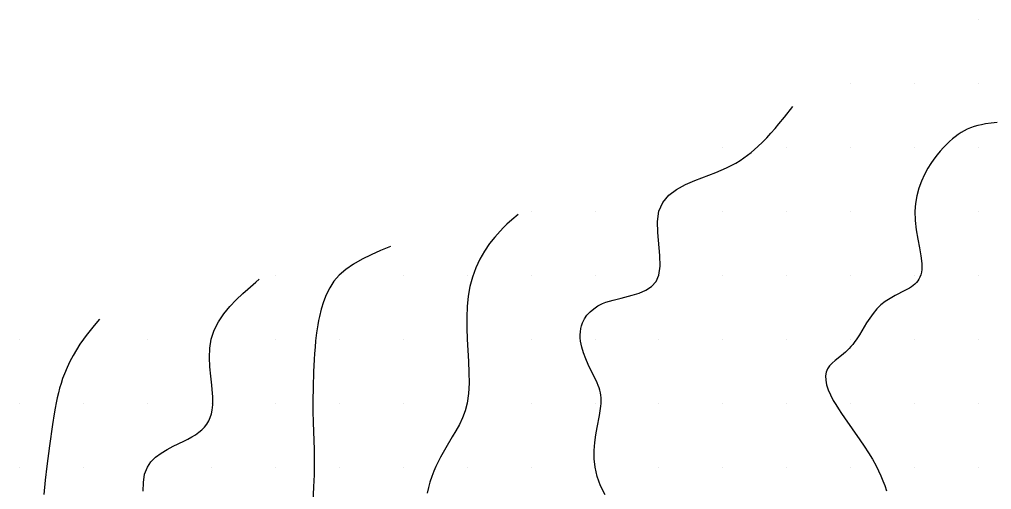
# Model space of a CAD drawing. Extents: x 2602990 to 2605851, y 618069 to 619180.
# Drawn here: x 2604380 to 2604456, y 618943.2 to 618980 of the extents above; entities that cross this region are included whole.
import ezdxf

# ---------------------------------------------------------------- set-up
doc = ezdxf.new("R2010")
doc.units = 0
for name, color, linetype in [('Default', 7, 'Continuous'), ('DTM Contours Major', 7, 'Continuous'), ('DTM Contours Minor', 7, 'Continuous'), ('Exist DTM Scan Elevation Point', 7, 'Continuous')]:
    doc.layers.add(name, color=color, linetype=linetype)

# ---------------------------------------------------------------- blocks, each defined once
blk = doc.blocks.new('POINT_DISPLAY')
at = {"layer": 'Default'}
blk.add_line((0, 0), (0, 0), dxfattribs=at)

msp = doc.modelspace()

# ---------------------------------------------------------------- linework, layer by layer
at = {"layer": 'DTM Contours Major'}
msp.add_lwpolyline([(2604425.794, 618942.825), (2604425.44, 618943.529), (2604425.172, 618944.259), (2604425, 618945), (2604424.932, 618945.652), (2604424.931, 618946.294), (2604424.98, 618946.919), (2604425.064, 618947.521), (2604425.166, 618948.093), (2604425.348, 618949.029), (2604425.412, 618949.403), (2604425.457, 618949.753), (2604425.476, 618949.981), (2604425.483, 618950.2), (2604425.478, 618950.411), (2604425.461, 618950.615), (2604425.429, 618950.815), (2604425.384, 618951.011), (2604425.325, 618951.198), (2604425.255, 618951.386), (2604425.173, 618951.576), (2604424.984, 618951.968), (2604424.677, 618952.58), (2604424.473, 618953.01), (2604424.278, 618953.459), (2604424.105, 618953.918), (2604423.967, 618954.38), (2604423.876, 618954.838), (2604423.85, 618955.091), (2604423.842, 618955.34), (2604423.855, 618955.583), (2604423.888, 618955.821), (2604423.942, 618956.051), (2604424.018, 618956.273), (2604424.17, 618956.584), (2604424.368, 618956.874), (2604424.611, 618957.14), (2604424.898, 618957.382), (2604425.227, 618957.595), (2604425.596, 618957.78), (2604425.858, 618957.884), (2604426.135, 618957.977), (2604426.425, 618958.061), (2604427.035, 618958.217), (2604427.914, 618958.435), (2604428.464, 618958.606), (2604428.975, 618958.827), (2604429.419, 618959.119), (2604429.77, 618959.503), (2604430, 618960), (2604430.098, 618960.707), (2604430.072, 618961.534), (2604429.903, 618963.337), (2604429.887, 618964.212), (2604430, 618965), (2604430.306, 618965.688), (2604430.781, 618966.249), (2604431.385, 618966.707), (2604432.078, 618967.086), (2604432.818, 618967.408), (2604434.453, 618968.044), (2604434.873, 618968.218), (2604435.276, 618968.396), (2604435.659, 618968.58), (2604436.021, 618968.774), (2604436.343, 618968.966), (2604436.647, 618969.168), (2604436.935, 618969.378), (2604437.211, 618969.597), (2604437.476, 618969.824), (2604437.733, 618970.057), (2604438.086, 618970.397), (2604438.428, 618970.747), (2604438.758, 618971.103), (2604439.076, 618971.463), (2604439.382, 618971.825), (2604439.81, 618972.353), (2604440.455, 618973.182)], dxfattribs=at)
at = {"layer": 'DTM Contours Minor'}
for points in [[(2604456.436, 618971.951), (2604455.974, 618971.9), (2604455.526, 618971.83), (2604455.221, 618971.77), (2604454.926, 618971.698), (2604454.642, 618971.616), (2604454.369, 618971.52), (2604454.107, 618971.412), (2604453.856, 618971.289), (2604453.616, 618971.151), (2604453.385, 618970.999), (2604453.161, 618970.832), (2604452.943, 618970.652), (2604452.728, 618970.458), (2604452.514, 618970.252), (2604452.256, 618969.988), (2604451.999, 618969.705), (2604451.746, 618969.403), (2604451.499, 618969.082), (2604451.261, 618968.74), (2604451.033, 618968.376), (2604450.762, 618967.881), (2604450.52, 618967.354), (2604450.314, 618966.799), (2604450.154, 618966.219), (2604450.047, 618965.618), (2604450, 618965), (2604450.025, 618964.272), (2604450.114, 618963.542), (2604450.239, 618962.827), (2604450.372, 618962.142), (2604450.484, 618961.504), (2604450.549, 618960.928), (2604450.555, 618960.681), (2604450.544, 618960.45), (2604450.516, 618960.237), (2604450.469, 618960.04), (2604450.404, 618959.858), (2604450.32, 618959.691), (2604450.23, 618959.554), (2604450.125, 618959.428), (2604450.006, 618959.31), (2604449.875, 618959.199), (2604449.733, 618959.094), (2604449.579, 618958.994), (2604449.234, 618958.797), (2604448.47, 618958.403), (2604448.079, 618958.188), (2604447.699, 618957.948), (2604447.344, 618957.674), (2604447.024, 618957.361), (2604446.736, 618957.015), (2604446.475, 618956.647), (2604446.232, 618956.266), (2604445.678, 618955.347), (2604445.473, 618955.03), (2604445.261, 618954.733), (2604445.151, 618954.593), (2604445.015, 618954.433), (2604444.875, 618954.28), (2604444.732, 618954.134), (2604444.585, 618953.994), (2604444.435, 618953.86), (2604444.284, 618953.731), (2604443.779, 618953.321), (2604443.548, 618953.118), (2604443.346, 618952.905), (2604443.185, 618952.677), (2604443.075, 618952.426), (2604443.023, 618952.123), (2604443.036, 618951.789), (2604443.11, 618951.427), (2604443.238, 618951.042), (2604443.414, 618950.637), (2604443.631, 618950.216), (2604443.824, 618949.882), (2604444.036, 618949.541), (2604444.263, 618949.193), (2604444.503, 618948.839), (2604445.703, 618947.132), (2604446.045, 618946.63), (2604446.374, 618946.123), (2604446.686, 618945.61), (2604446.973, 618945.094), (2604447.167, 618944.709), (2604447.344, 618944.323), (2604447.505, 618943.935), (2604447.651, 618943.545), (2604447.781, 618943.152)], [(2604419, 618964.75), (2604418.485, 618964.318), (2604418.117, 618963.989), (2604417.848, 618963.731), (2604417.574, 618963.449), (2604417.164, 618962.987), (2604416.756, 618962.467), (2604416.363, 618961.892), (2604415.999, 618961.264), (2604415.678, 618960.586), (2604415.414, 618959.86), (2604415.224, 618959.124), (2604415.092, 618958.352), (2604415.01, 618957.548), (2604414.972, 618956.718), (2604414.971, 618955.867), (2604415, 618955), (2604415.103, 618953.251), (2604415.144, 618952.39), (2604415.152, 618951.553), (2604415.11, 618950.752), (2604415, 618950), (2604414.844, 618949.408), (2604414.638, 618948.853), (2604414.394, 618948.329), (2604414.125, 618947.83), (2604413.843, 618947.35), (2604413.338, 618946.512), (2604413.125, 618946.145), (2604412.923, 618945.779), (2604412.733, 618945.414), (2604412.557, 618945.048), (2604412.396, 618944.679), (2604412.234, 618944.253), (2604412.094, 618943.824), (2604411.973, 618943.391), (2604411.872, 618942.956)], [(2604409, 618962.25), (2604408.241, 618961.926), (2604407.498, 618961.594), (2604406.787, 618961.244), (2604406.123, 618960.867), (2604405.522, 618960.456), (2604405, 618960), (2604404.592, 618959.526), (2604404.257, 618959.014), (2604403.986, 618958.474), (2604403.77, 618957.913), (2604403.598, 618957.342), (2604403.459, 618956.769), (2604403.393, 618956.448), (2604403.334, 618956.129), (2604403.281, 618955.812), (2604403.234, 618955.496), (2604403.157, 618954.868), (2604403.109, 618954.376), (2604403.07, 618953.886), (2604403.039, 618953.399), (2604402.994, 618952.435), (2604402.956, 618951.245), (2604402.939, 618950.184), (2604402.943, 618949.378), (2604402.964, 618948.471), (2604403.032, 618946.362), (2604403.046, 618945.616), (2604403.045, 618944.866), (2604403.035, 618944.401), (2604402.999, 618943.464), (2604402.911, 618941.678)], [(2604389.675, 618943.115), (2604389.69, 618943.799), (2604389.789, 618944.435), (2604390, 618945), (2604390.283, 618945.417), (2604390.647, 618945.777), (2604391.072, 618946.091), (2604391.537, 618946.368), (2604392.023, 618946.621), (2604392.844, 618947.022), (2604393.164, 618947.187), (2604393.469, 618947.356), (2604393.754, 618947.531), (2604394.016, 618947.715), (2604394.252, 618947.911), (2604394.463, 618948.124), (2604394.644, 618948.354), (2604394.795, 618948.602), (2604394.918, 618948.867), (2604395.011, 618949.151), (2604395.076, 618949.455), (2604395.101, 618949.651), (2604395.117, 618949.855), (2604395.124, 618950.067), (2604395.123, 618950.287), (2604395.114, 618950.514), (2604395.099, 618950.75), (2604395.034, 618951.408), (2604394.955, 618952.107), (2604394.886, 618952.831), (2604394.853, 618953.565), (2604394.883, 618954.293), (2604395, 618955), (2604395.235, 618955.7), (2604395.57, 618956.36), (2604395.982, 618956.979), (2604396.45, 618957.555), (2604396.949, 618958.088), (2604397.458, 618958.576), (2604397.844, 618958.921), (2604398.487, 618959.469), (2604398.75, 618959.688)], [(2604386.25, 618956.563), (2604385.832, 618956.07), (2604385.623, 618955.816), (2604385.415, 618955.556), (2604385.207, 618955.284), (2604385, 618955), (2604384.725, 618954.596), (2604384.455, 618954.167), (2604384.195, 618953.719), (2604383.95, 618953.254), (2604383.722, 618952.776), (2604383.517, 618952.29), (2604383.379, 618951.918), (2604383.255, 618951.544), (2604383.143, 618951.168), (2604383.042, 618950.791), (2604382.952, 618950.413), (2604382.87, 618950.034), (2604382.786, 618949.604), (2604382.709, 618949.174), (2604382.575, 618948.317), (2604382.348, 618946.658), (2604382.144, 618945.056), (2604382.016, 618943.969), (2604381.903, 618942.864)]]:
    msp.add_lwpolyline(points, dxfattribs=at)

# ---------------------------------------------------------------- block references
at = {"layer": 'Exist DTM Scan Elevation Point', "xscale": 1.3123333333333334, "yscale": 1.3123333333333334}
for p in [(2604455, 618980), (2604445, 618975), (2604450, 618975), (2604455, 618975), (2604435, 618970), (2604440, 618970), (2604445, 618970), (2604450, 618970), (2604455, 618970), (2604420, 618965), (2604425, 618965), (2604430, 618965), (2604435, 618965), (2604440, 618965), (2604445, 618965), (2604450, 618965), (2604455, 618965), (2604400, 618960), (2604405, 618960), (2604410, 618960), (2604415, 618960), (2604420, 618960), (2604425, 618960), (2604430, 618960), (2604435, 618960), (2604440, 618960), (2604445, 618960), (2604450, 618960), (2604455, 618960), (2604380, 618955), (2604385, 618955), (2604390, 618955), (2604395, 618955), (2604400, 618955), (2604405, 618955), (2604410, 618955), (2604415, 618955), (2604420, 618955), (2604425, 618955), (2604430, 618955), (2604435, 618955), (2604440, 618955), (2604445, 618955), (2604450, 618955), (2604455, 618955), (2604380, 618950), (2604385, 618950), (2604390, 618950), (2604395, 618950), (2604400, 618950), (2604405, 618950), (2604410, 618950), (2604415, 618950), (2604420, 618950), (2604425, 618950), (2604430, 618950), (2604435, 618950), (2604440, 618950), (2604445, 618950), (2604450, 618950), (2604455, 618950), (2604380, 618945), (2604385, 618945), (2604390, 618945), (2604395, 618945), (2604400, 618945), (2604405, 618945), (2604410, 618945), (2604415, 618945), (2604420, 618945), (2604425, 618945), (2604430, 618945), (2604435, 618945), (2604440, 618945), (2604445, 618945), (2604450, 618945), (2604455, 618945)]:
    msp.add_blockref('POINT_DISPLAY', p, dxfattribs=at)

doc.saveas('drawing.dxf')
